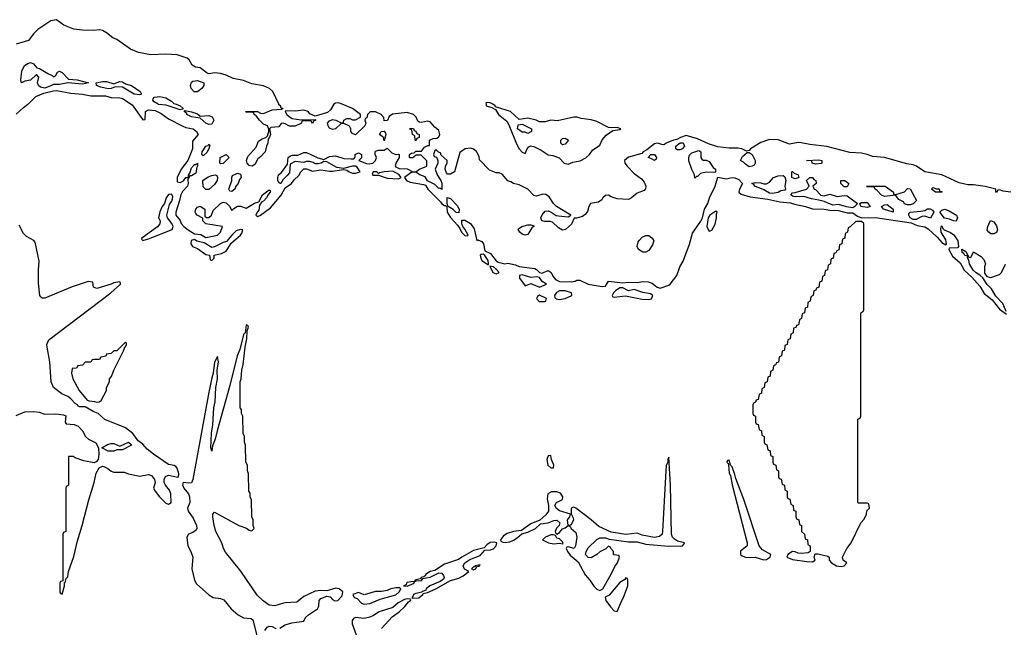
# Model space of a CAD drawing. Header units: inches. Extents: x 2601682 to 2755810, y 449311 to 584050.
# Tile 502 of 505: x 2738154 to 2745004, y 576362 to 580589. Entities that reach past the tile are written whole.
import ezdxf

# ---------------------------------------------------------------- set-up
doc = ezdxf.new("R2010")
doc.units = ezdxf.units.IN
doc.header["$MEASUREMENT"] = 0
for name, color, linetype in [('C7537', 7, 'Continuous'), ('C7538', 7, 'Continuous'), ('C7547', 7, 'Continuous'), ('C7548', 7, 'Continuous')]:
    doc.layers.add(name, color=color, linetype=linetype)

msp = doc.modelspace()

# ---------------------------------------------------------------- linework, layer by layer
at = {"layer": 'C7537', "color": 2, "elevation": 2}
for points in [[(2738130, 579932.4), (2738181, 579979), (2738210.6, 580000)], [(2738928.9, 580000), (2738935.4, 579995.4), (2739010, 579892), (2739026, 579894), (2739029.4, 579950.6), (2739050, 579962), (2739097.3, 579957.3), (2739137.3, 579937.3), (2739190, 579898.8), (2739288, 579848), (2739310, 579839.1), (2739362, 579830), (2739384.7, 579810), (2739394.4, 579794.4), (2739396, 579790), (2739357.3, 579742.7), (2739355.5, 579690), (2739324.4, 579610), (2739277.3, 579550), (2739248.8, 579491.2), (2739250, 579462), (2739270, 579457.3), (2739292.5, 579467.5), (2739310, 579490.8), (2739328.4, 579491.6), (2739328.4, 579508.4), (2739338.6, 579521.4), (2739350, 579558), (2739370, 579581), (2739379, 579581), (2739391.3, 579591.3), (2739391, 579571), (2739383.5, 579556.5), (2739382.8, 579530), (2739378.5, 579521.5), (2739350, 579502), (2739338, 579502), (2739323.6, 579476.4), (2739326, 579450), (2739321, 579430), (2739286, 579394), (2739274.8, 579370), (2739266.8, 579330), (2739240.7, 579250), (2739241, 579230), (2739270.9, 579190.9), (2739278, 579170), (2739296, 579150), (2739326.7, 579126.7), (2739370, 579098.8), (2739413.7, 579093.7), (2739450, 579074.8), (2739530, 579090.6), (2739551.8, 579110), (2739566, 579150), (2739450, 579168), (2739428.7, 579190), (2739428, 579208), (2739388, 579230), (2739380.2, 579240.2), (2739375.3, 579250), (2739379, 579270), (2739390, 579284.7), (2739410, 579291.3), (2739442, 579270), (2739442, 579222), (2739452.7, 579212.7), (2739470, 579212), (2739488, 579230), (2739499, 579261), (2739550, 579311), (2739570, 579318.8), (2739590, 579314.8), (2739612.8, 579292.8), (2739630, 579262), (2739643.7, 579276.3), (2739670, 579290.7), (2739690, 579290.8), (2739730, 579277.3), (2739788.2, 579311.8), (2739818, 579322), (2739842.7, 579370), (2739890, 579404.7), (2739898.8, 579398.8), (2739897.3, 579390), (2739884, 579376), (2739872.2, 579350), (2739850, 579327.6), (2739837.5, 579322.5), (2739822.4, 579297.6), (2739816.7, 579263.3), (2739805.5, 579250), (2739797.3, 579230), (2739810, 579220.5), (2739830, 579228.8), (2739899.1, 579280.9), (2739972.4, 579367.6), (2740000, 579418.7)], [(2739243, 580000), (2739271.3, 579990), (2739291.3, 579970), (2739290, 579966), (2739270, 579962.7), (2739173.6, 579993.6), (2739119.3, 579999.3), (2739118.1, 580000)], [(2740000, 579863.2), (2739990, 579868), (2739972.7, 579867.3), (2739956, 579844), (2739901, 579839), (2739892, 579830), (2739898, 579790), (2739890, 579766), (2739882, 579758), (2739881, 579730), (2739871, 579710), (2739861, 579670), (2739830, 579635.3), (2739810, 579622), (2739790, 579582), (2739770.6, 579569.4), (2739750, 579574), (2739737.2, 579590), (2739732.3, 579610), (2739742, 579638), (2739798.6, 579701.4), (2739816.4, 579743.6), (2739840.2, 579759.8), (2739866, 579770), (2739878, 579782), (2739888, 579810), (2739887.3, 579827.3), (2739878, 579850), (2739850, 579862), (2739822, 579890), (2739800.2, 579920.2), (2739786, 579930), (2739782, 579942), (2739770, 579946), (2739730, 579946), (2739726, 579950), (2739809, 579951), (2739830, 579938), (2739850, 579936), (2739910, 579961), (2739974.6, 579965.4), (2739986, 579970), (2739974, 579974), (2739968.7, 579990), (2739957.5, 579997.5), (2739956.3, 580000)], [(2740000, 579490.4), (2739984, 579476), (2739970.6, 579449.4), (2739966, 579450), (2739956.4, 579456.4), (2739949.2, 579469.2), (2739949.3, 579490.7), (2739955.3, 579510), (2739974.8, 579525.2), (2740000, 579560.4)], [(2738130, 577836), (2738190, 577860.5), (2738250, 577864), (2738290, 577858), (2738330, 577844), (2738406.4, 577846.4), (2738459.6, 577839.6), (2738474, 577834), (2738471, 577790), (2738478, 577778), (2738533.4, 577773.4), (2738560.7, 577760.7), (2738592, 577730), (2738612, 577690), (2738632, 577670), (2738684.7, 577644.7), (2738702, 577610), (2738704.5, 577564.5), (2738699.1, 577530), (2738686.4, 577513.6), (2738672.7, 577507.3), (2738601.2, 577521.2), (2738540.9, 577540.9), (2738526, 577550), (2738494, 577550), (2738494, 577350), (2738478, 577342), (2738474, 577330), (2738474, 577030), (2738458, 577022), (2738454, 577010), (2738454, 576686), (2738438, 576682), (2738434, 576670), (2738434, 576610), (2738438, 576598), (2738450, 576594), (2738466, 576650), (2738466, 576674), (2738470, 576674), (2738478, 576702), (2738490, 576714), (2738494, 576750), (2738530, 576854), (2738555.5, 576964.5), (2738589, 577070), (2738635.1, 577250), (2738671.6, 577370), (2738685.1, 577434.9), (2738707.2, 577472.8), (2738730, 577483), (2738740.5, 577480.5), (2738767.3, 577467.3), (2738790, 577447.7), (2738810, 577440.5), (2738880.9, 577440.9), (2738912, 577430), (2738990, 577414.8), (2739050, 577424.9), (2739070, 577417.3), (2739091, 577390), (2739096, 577370), (2739084.7, 577330), (2739096, 577310), (2739126.8, 577270), (2739170, 577226), (2739190, 577218), (2739208.9, 577231.1), (2739205.1, 577290), (2739196.1, 577316.1), (2739169, 577350), (2739159, 577370), (2739159, 577390), (2739169.4, 577410.6), (2739190, 577420.7), (2739253.8, 577406.2), (2739259, 577410), (2739260.9, 577430), (2739249, 577469), (2739240.4, 577480.4), (2739228.9, 577488.9), (2739190, 577495.1), (2739085.7, 577565.7), (2739041.4, 577601.4), (2739010, 577636.3), (2738978.7, 577658.7), (2738942, 577710), (2738890, 577749.6), (2738747, 577807), (2738699, 577850), (2738664.1, 577864.1), (2738610, 577895.3), (2738570, 577895.3), (2738560.2, 577900.2), (2738555.3, 577910), (2738539.3, 577919.3), (2738510, 577952), (2738490, 577967), (2738447.5, 577987.5), (2738389, 578030), (2738374, 578070), (2738363.6, 578210), (2738344.5, 578310), (2738343.7, 578330), (2738357.2, 578362.8), (2738789, 578690), (2738855.3, 578750), (2738856.4, 578756.4), (2738850, 578766), (2738810, 578759), (2738790.8, 578749.2), (2738690, 578718), (2738667.3, 578727.3), (2738662, 578762), (2738630, 578768), (2738518, 578730), (2738330, 578651.8), (2738310, 578652.7), (2738300.1, 578660.1), (2738295.1, 578670), (2738284.8, 578755.2), (2738283.7, 578850), (2738289.4, 578910), (2738261.6, 579041.6), (2738253.3, 579053.3), (2738200.9, 579080.9), (2738180.6, 579100.6), (2738150, 579159.5)], [(2740000, 576531.7), (2739989.1, 576530.9), (2739930, 576511.8), (2739890, 576517), (2739847.4, 576547.4), (2739805.6, 576585.6), (2739693, 576753), (2739584.7, 576884.7), (2739571.6, 576910), (2739560.5, 576950), (2739519.7, 577030), (2739507, 577070), (2739498, 577130), (2739497.2, 577150), (2739510, 577162.8), (2739678, 577070), (2739731.1, 577051.1), (2739750, 577038), (2739770, 577034), (2739786, 577050), (2739778, 577070), (2739778, 577110), (2739768, 577130), (2739766, 577250), (2739758, 577270), (2739756.4, 577296.4), (2739748, 577310), (2739746, 577430), (2739738, 577450), (2739738, 577490), (2739728, 577510), (2739726, 577630), (2739718, 577650), (2739718, 577690), (2739708, 577710), (2739706, 577830), (2739698, 577850), (2739696.4, 577876.4), (2739688, 577890), (2739688.9, 578068.9), (2739695.3, 578090), (2739699, 578150), (2739708.9, 578191.1), (2739722, 578310), (2739734, 578370), (2739736.4, 578423.6), (2739746, 578450), (2739742, 578462), (2739730, 578466), (2739722, 578410), (2739710, 578398), (2739684.5, 578295.5), (2739667.7, 578250), (2739615.9, 578044.1), (2739526.8, 577730), (2739514, 577670), (2739496, 577624), (2739490, 577588), (2739484, 577610), (2739487.9, 577712.1), (2739497, 577770), (2739505.6, 577890), (2739513.6, 577930), (2739519.5, 578030), (2739529.2, 578090), (2739528, 578150), (2739536, 578210), (2739530, 578246), (2739510, 578206), (2739500.7, 578130), (2739490, 578098), (2739470, 577998), (2739359.6, 577390), (2739350, 577367.8), (2739330, 577364), (2739290.7, 577369.3), (2739287.2, 577352.8), (2739297, 577330), (2739327.8, 577290), (2739335.6, 577270), (2739337.3, 577230), (2739320.5, 577190), (2739326, 577170), (2739362, 577122), (2739384.4, 577070), (2739385.5, 577050), (2739381.4, 577038.6), (2739358.9, 577021.1), (2739329.3, 577010.7), (2739316.4, 576990), (2739324.2, 576930), (2739345.3, 576890), (2739359.3, 576850), (2739351.8, 576770), (2739369.3, 576689.3), (2739384.8, 576664.8), (2739470, 576587.4), (2739501, 576570), (2739550, 576563.7), (2739574.4, 576554.4), (2739624.4, 576490), (2739674, 576450), (2739710, 576428.8), (2739763.8, 576423.8), (2739775.6, 576415.6), (2739810, 576278)], [(2739858.9, 576341.1), (2739875.6, 576364.4), (2739890, 576371), (2739910, 576368), (2739934.9, 576354.9)], [(2739963.6, 576356.4), (2740000, 576379)]]:
    msp.add_lwpolyline(points, dxfattribs=at)
for points in [[(2739410, 579917.3), (2739470, 579921.7), (2739492.8, 579912.8), (2739504.4, 579890), (2739490, 579862.7), (2739470, 579860.5), (2739448.6, 579868.6), (2739410, 579902.7), (2739350, 579912.7), (2739317.2, 579930), (2739317.2, 579937.2), (2739298, 579950), (2739303.1, 579956.9), (2739350, 579947.3), (2739390, 579933.4)], [(2739430, 579642), (2739422, 579650), (2739422.7, 579670), (2739449.4, 579710), (2739465.6, 579714.4), (2739470, 579722), (2739476, 579716), (2739470.5, 579689.5), (2739455.5, 579664.5)], [(2739550, 579586), (2739546, 579590), (2739548, 579630), (2739591.6, 579651.6), (2739612, 579630), (2739570, 579588)], [(2739448.4, 579408.4), (2739430, 579426), (2739428, 579470), (2739465.2, 579494.8), (2739490, 579506), (2739514, 579510), (2739524.7, 579504.7), (2739531, 579491), (2739526.8, 579470), (2739510, 579442), (2739470, 579408.7)], [(2739630, 579394), (2739616.4, 579396.4), (2739609.2, 579410), (2739629.2, 579470), (2739629.1, 579490.9), (2739634.6, 579505.4), (2739670, 579522), (2739690, 579514), (2739694, 579490), (2739682.8, 579477.2), (2739673.4, 579450), (2739657.3, 579430), (2739650, 579409)], [(2739210, 579375.1), (2739190, 579371.8), (2739173, 579350), (2739160.4, 579310), (2739146, 579290), (2739130, 579253.2), (2739120.7, 579210), (2739130.7, 579190), (2739130, 579168.7), (2739112.8, 579147.2), (2739004.7, 579070), (2739002, 579062), (2739010, 579054), (2739050, 579064.9), (2739215.3, 579130), (2739221.2, 579150), (2739213.2, 579170), (2739182.7, 579210), (2739177, 579230), (2739196.3, 579303.7), (2739213, 579327), (2739218, 579342), (2739218.7, 579358.7)], [(2739689.2, 579129.2), (2739659.9, 579120.1), (2739629.1, 579090.9), (2739593.4, 579046.6), (2739570, 579039.6), (2739510, 579009.2), (2739490, 579005.2), (2739437.2, 579037.2), (2739387.2, 579047.2), (2739370, 579059), (2739347.7, 579052.3), (2739344, 579030), (2739356, 579010), (2739390, 578997.1), (2739450, 578954.8), (2739474, 578950), (2739478, 578918), (2739490, 578914), (2739506, 578930), (2739506, 578950), (2739558, 578962), (2739590, 578978), (2739626.3, 579033.7), (2739691.3, 579090), (2739703.7, 579110), (2739702, 579118), (2739707.3, 579127.3)], [(2738890, 578346), (2738830, 578286), (2738810, 578286), (2738790, 578266), (2738758, 578262), (2738752.7, 578247.3), (2738718, 578242), (2738710, 578226), (2738670, 578226), (2738658, 578222), (2738650, 578206), (2738610, 578206), (2738590, 578186), (2738558, 578182), (2738550, 578166), (2738518, 578162), (2738514, 578130), (2738524.7, 578090), (2738566.8, 578010), (2738623, 577943), (2738636.8, 577936.8), (2738673.7, 577933.7), (2738690, 577927.7), (2738706, 577930), (2738720.4, 577939.6), (2738758, 578010), (2738758, 578030), (2738778, 578070), (2738778, 578090), (2738793.6, 578106.4), (2738808, 578150), (2738878, 578290), (2738886, 578314), (2738890, 578314), (2738898, 578330), (2738898, 578338)], [(2738770, 577588.7), (2738726, 577610), (2738765.2, 577634.8), (2738790, 577641), (2738810, 577641), (2738850, 577622), (2738910, 577651), (2738930, 577634), (2738930.7, 577629.3), (2738870, 577598), (2738830, 577598), (2738810, 577588.7)]]:
    msp.add_lwpolyline(points, close=True, dxfattribs=at)
at = {"layer": 'C7538', "color": 2, "elevation": 2}
for points in [[(2739956.3, 580000), (2739914.5, 580090), (2739892.7, 580110), (2739850, 580129.5), (2739770, 580143.7), (2739710, 580166.6), (2739638.7, 580178.7), (2739590, 580202), (2739550, 580214.5), (2739510, 580218), (2739472.9, 580212.9), (2739457.2, 580217.2), (2739410, 580253.2), (2739378, 580258), (2739353.2, 580273.2), (2739332.7, 580310), (2739320.1, 580320.1), (2739250, 580343.7), (2739170, 580349.6), (2739065.4, 580345.4), (2738981.6, 580361.6), (2738924.4, 580384.4), (2738829, 580450), (2738802.6, 580462.6), (2738758.3, 580498.3), (2738730, 580513.2), (2738710, 580517.2), (2738670, 580513.3), (2738590, 580514.7), (2738530, 580523.6), (2738462, 580550), (2738410, 580588.7), (2738370, 580580.9), (2738280.4, 580519.6), (2738249, 580491), (2738215.8, 580444.2), (2738130, 580417.6)], [(2738210.6, 580000), (2738216.1, 580003.9), (2738266.5, 580053.5), (2738322, 580078), (2738390, 580093.4), (2738410, 580095.5), (2738510, 580077), (2738590, 580071.8), (2738650, 580059), (2738750, 580058), (2738790, 580047.4), (2738850, 580046), (2738870, 580041.1), (2738928.9, 580000)], [(2739118.1, 580000), (2739090, 580017.2), (2739080.9, 580030), (2739082, 580038), (2739088.7, 580050), (2739110, 580053), (2739130, 580053.4), (2739170, 580044.7), (2739210, 580022), (2739226, 580006), (2739243, 580000)]]:
    msp.add_lwpolyline(points, dxfattribs=at)
for points in [[(2738390, 580191.3), (2738402, 580198), (2738416.4, 580223.6), (2738430, 580231), (2738450, 580222), (2738494, 580174), (2738554, 580170), (2738632, 580150), (2738590, 580139.5), (2738490, 580149.5), (2738430, 580137.2), (2738390, 580137.2), (2738370, 580129.4), (2738330, 580113.3), (2738298.4, 580118.4), (2738285.2, 580130), (2738277.2, 580150), (2738288, 580190), (2738270, 580208), (2738230, 580168), (2738190, 580162), (2738166, 580150), (2738162, 580170), (2738168.9, 580231.1), (2738188, 580270), (2738210, 580284.7), (2738230, 580291.3), (2738250, 580281), (2738273.7, 580253.7), (2738291.3, 580250), (2738350, 580214), (2738380.7, 580200.7)], [(2738810, 580142.8), (2738850, 580158), (2738870, 580155.5), (2738890, 580142), (2738931.8, 580131.8), (2738991, 580090), (2739002, 580070), (2738990, 580066.6), (2738950, 580069.6), (2738870, 580118.4), (2738818, 580122), (2738790, 580109.6), (2738770, 580107.6), (2738718.4, 580118.4), (2738689, 580130), (2738686, 580150), (2738730, 580158.4), (2738758.8, 580158.8)], [(2739390, 580086), (2739367.3, 580087.3), (2739346, 580110), (2739342, 580130), (2739350, 580154), (2739358, 580162), (2739390, 580164.7), (2739434, 580150), (2739434, 580130), (2739422, 580110)]]:
    msp.add_lwpolyline(points, close=True, dxfattribs=at)
at = {"layer": 'C7547', "color": 2, "elevation": 2}
for points in [[(2740000, 579560.4), (2740016.5, 579583.5), (2740022.7, 579630), (2740037.5, 579642.5), (2740050, 579647.3), (2740090, 579646.8), (2740130, 579666), (2740150, 579666), (2740228.1, 579628.1), (2740270, 579616), (2740310, 579637.3), (2740350, 579640.7), (2740410, 579622.8), (2740459, 579621), (2740478, 579622), (2740487.3, 579632.7), (2740488.9, 579651.1), (2740510, 579662), (2740532, 579650), (2740531.6, 579628.4), (2740514, 579610), (2740567.5, 579587.5), (2740587.1, 579587.1), (2740610, 579591.3), (2740628.7, 579610), (2740635.3, 579630), (2740626, 579650), (2740626, 579670), (2740630, 579674), (2740650, 579682), (2740690, 579682), (2740710, 579694), (2740743.6, 579663.6), (2740770, 579652), (2740790, 579654), (2740794, 579650), (2740794, 579630), (2740771, 579590), (2740766.8, 579566.8), (2740794.8, 579554.8), (2740850, 579550.8), (2740890, 579531.3), (2740910, 579531.3), (2740935.3, 579550), (2740986, 579570), (2740987.3, 579607.3), (2740947.3, 579647.3), (2740912.7, 579647.3), (2740890, 579628), (2740870, 579628), (2740866, 579630), (2740866, 579650), (2740880.4, 579659.6), (2740898, 579662), (2740910, 579674), (2740950, 579674), (2740970, 579702), (2740994, 579714), (2741006, 579714), (2741006, 579750), (2741010, 579754), (2741030, 579762), (2741056.4, 579763.6), (2741070, 579774), (2741078, 579790), (2741070, 579818), (2741041.5, 579841.5), (2741010, 579877.2), (2740990, 579882.7), (2740950, 579874), (2740935.3, 579875.3), (2740924, 579884), (2740913.2, 579910), (2740893.2, 579930), (2740850, 579942.7), (2740747.9, 579932.1), (2740725.4, 579914.6), (2740712.7, 579887.3), (2740690, 579886), (2740687.3, 579907.3), (2740668, 579930), (2740630, 579948.7), (2740592.7, 579947.3), (2740574, 579930), (2740570, 579906), (2740558, 579902), (2740554, 579890), (2740562, 579870), (2740554, 579850), (2740490, 579788), (2740470, 579798), (2740458, 579810), (2740458, 579830), (2740448.4, 579848.4), (2740410, 579866), (2740390, 579866), (2740350.7, 579829.3), (2740330, 579824), (2740310, 579835.3), (2740299, 579850), (2740295.3, 579870), (2740310, 579884.7), (2740330, 579894.8), (2740354, 579890), (2740390, 579872), (2740406, 579874), (2740408, 579890), (2740430, 579902), (2740450, 579902), (2740470, 579892), (2740490, 579892), (2740526, 579910), (2740526, 579930), (2740468.7, 579970), (2740396.7, 580000)], [(2740339.5, 580000), (2740317.2, 579962.8), (2740296.5, 579943.5), (2740210, 579918), (2740173.6, 579933.6), (2740162, 579950), (2740130, 579959.3), (2740070, 579951.8), (2740004.7, 579955.3), (2740002, 579950), (2740012, 579930), (2740030, 579912), (2740050, 579902), (2740110, 579892), (2740210, 579894), (2740214, 579890), (2740198, 579882), (2740190, 579866), (2740182, 579882), (2740170, 579886), (2740130, 579886), (2740118, 579882), (2740114, 579870), (2740070, 579848.7), (2740030, 579848.7), (2740000, 579863.2)], [(2741398.4, 580000), (2741398.8, 579990), (2741439.1, 579979.1), (2741464.5, 579964.5), (2741485.5, 579930), (2741542.8, 579882.8), (2741558, 579858), (2741610, 579726), (2741630, 579691), (2741650, 579667.3), (2741670, 579658), (2741684, 579690), (2741696.5, 579703.5), (2741710, 579711.3), (2741730, 579707.3), (2741780.9, 579680.9), (2741830, 579648), (2741863.5, 579643.5), (2741907.1, 579627.1), (2741942.8, 579590), (2741970, 579584.9), (2742001.5, 579598.5), (2742053.4, 579606.6), (2742093.1, 579626.9), (2742117.2, 579650), (2742138, 579682), (2742190, 579716), (2742206.2, 579753.8), (2742235.1, 579784.9), (2742281.2, 579818.8), (2742330, 579824), (2742337.2, 579830), (2742310, 579839.3), (2742270, 579835.6), (2742250, 579838.4), (2742170, 579879.5), (2742130, 579891.8), (2742060.9, 579900.9), (2742030, 579911.8), (2742010, 579911.8), (2741894.4, 579885.6), (2741850, 579889.2), (2741810, 579879.3), (2741770, 579879), (2741748, 579890), (2741690, 579904), (2741630, 579895.3), (2741568.7, 579950), (2741463.1, 579983.1), (2741462, 579990), (2741445, 580000)], [(2745050, 579388), (2744996.4, 579396.4), (2744970, 579406), (2744958, 579402), (2744950, 579386), (2744946, 579390), (2744946, 579410), (2744871.6, 579428.4), (2744790, 579440.9), (2744750, 579441.2), (2744690, 579454), (2744568.7, 579510), (2744451.5, 579531.5), (2744393.2, 579570), (2744370, 579579.6), (2744325.1, 579585.1), (2744170.8, 579629.2), (2744090, 579636), (2744050, 579651.6), (2744010, 579659.5), (2743930, 579665.2), (2743770, 579707), (2743650, 579719.6), (2743590, 579733.3), (2743570, 579734.7), (2743510, 579723.7), (2743430, 579752), (2743370, 579756.2), (2743310, 579735.6), (2743238, 579690), (2743230, 579678), (2743210, 579675.3), (2743178, 579690), (2743150, 579695.1), (2743090, 579694), (2743010, 579704.5), (2742945.4, 579725.4), (2742870, 579760.9), (2742790, 579782.7), (2742752, 579770), (2742725.5, 579754.5), (2742702, 579750), (2742652, 579730), (2742639.6, 579720.4), (2742630, 579718), (2742590, 579729.2), (2742570, 579725.2), (2742516.3, 579683.7), (2742491.3, 579670), (2742482, 579658), (2742390, 579631.6), (2742362, 579610), (2742364.4, 579590), (2742380.5, 579570), (2742430, 579519.1), (2742480.7, 579480.7), (2742498.3, 579458.3), (2742510.7, 579430), (2742507.9, 579412.1), (2742498.4, 579401.6), (2742450, 579381.2), (2742410, 579348.7), (2742390, 579339), (2742310, 579342.7), (2742270, 579356.2), (2742250, 579369.3), (2742230, 579365.2), (2742211, 579350), (2742203.8, 579336.2), (2742179.9, 579320.1), (2742126, 579310), (2742113, 579290), (2742104.6, 579255.4), (2742087.4, 579232.6), (2742070, 579219.5), (2742028.4, 579208.4), (2742011.6, 579208.4), (2741993.4, 579166.6), (2741950.7, 579129.3), (2741930, 579125.2), (2741902, 579142), (2741861.2, 579181.2), (2741845.6, 579185.6), (2741804.1, 579184.1), (2741786, 579190), (2741779, 579210), (2741789.5, 579230.5), (2741810, 579256), (2741830, 579258.8), (2741850.7, 579250.7), (2741886.8, 579226.8), (2741903.5, 579223.5), (2741970, 579218), (2741988, 579230), (2741889.2, 579289.2), (2741868.7, 579310), (2741836.5, 579356.5), (2741813.6, 579373.6), (2741794, 579374), (2741750, 579362), (2741730, 579367), (2741689.2, 579410), (2741630, 579439.3), (2741588.9, 579448.9), (2741570, 579462), (2741550, 579468), (2741510, 579515.3), (2741490, 579524), (2741470, 579522.7), (2741422.4, 579542.4), (2741354, 579614), (2741350, 579638), (2741331.9, 579671.9), (2741310, 579688), (2741290, 579695.3), (2741254, 579690), (2741216, 579664), (2741178, 579530), (2741150, 579514), (2741130, 579515.3), (2741122.7, 579522.7), (2741114, 579550), (2741115.3, 579570), (2741128, 579590), (2741128, 579610), (2741087.3, 579647.3), (2741082, 579662), (2741067.3, 579667.3), (2741050, 579686), (2741042, 579678), (2741034, 579650), (2741038, 579638), (2741052.7, 579632.7), (2741062, 579610), (2741062, 579590), (2741044.7, 579550), (2741058.8, 579510), (2741084.7, 579470), (2741091.1, 579451.1), (2741090, 579408), (2741076.4, 579416.4), (2741070, 579415.3), (2741043.3, 579443.3), (2740990, 579468.7), (2740975.3, 579495.3), (2740937.2, 579510), (2740910, 579529.3), (2740890, 579529.3), (2740875.9, 579524.1), (2740831, 579490), (2740846, 579470), (2740870, 579458.7), (2740963.4, 579443.4), (2740977.1, 579437.1), (2740992.7, 579410), (2741082, 579322), (2741090, 579308.2), (2741110, 579296), (2741116.9, 579296.9), (2741126, 579286), (2741128.8, 579250), (2741150, 579213.4), (2741199.9, 579159.9), (2741216.8, 579136.8), (2741228.2, 579110), (2741250, 579088.2), (2741270, 579084.7), (2741274, 579090), (2741251.7, 579131.7), (2741236, 579150), (2741229, 579169), (2741230, 579194), (2741250, 579194.8), (2741290.5, 579170.5), (2741314.9, 579134.9), (2741334, 579054), (2741342, 579058), (2741370, 579046), (2741380.7, 579030), (2741390, 578982), (2741430, 578962.8), (2741470, 578911), (2741482.4, 578902.4), (2741529, 578891), (2741550, 578896), (2741604, 578884), (2741630, 578871.3), (2741737, 578857), (2741750.5, 578850.5), (2741770, 578831), (2741786, 578826), (2741830, 578844), (2741850.4, 578830.4), (2741863.8, 578803.8), (2741881.7, 578781.7), (2741908.5, 578768.5), (2741990, 578766), (2742018, 578770), (2742030, 578778), (2742050, 578778), (2742110, 578748.4), (2742206.3, 578733.7), (2742230, 578736), (2742250, 578771), (2742350, 578758), (2742390, 578763.1), (2742450, 578760.5), (2742490, 578768.7), (2742526, 578766), (2742555.1, 578755.1), (2742590, 578727.7), (2742610, 578722), (2742670, 578742.8), (2742679, 578750), (2742725.2, 578810), (2742746.6, 578870), (2742769.5, 578910), (2742813.1, 579026.9), (2742835.5, 579104.5), (2742893.3, 579186.7), (2742904.5, 579210), (2742918, 579270), (2742942, 579310), (2742954, 579350), (2742991.6, 579430), (2743010, 579494), (2743070, 579481.6), (2743110, 579490.4), (2743130, 579488.5), (2743157, 579477), (2743182.8, 579450), (2743162.8, 579410), (2743158, 579390), (2743174.4, 579374.4), (2743236.8, 579356.8), (2743359.3, 579339.3), (2743442.4, 579322.4), (2743516, 579316), (2743545.5, 579305.5), (2743622, 579290), (2743670, 579273.4), (2743750.6, 579270.6), (2743790, 579263), (2743850, 579260.5), (2743910, 579244.9), (2743950, 579246), (2743982.5, 579222.5), (2744010, 579210.8), (2744107.7, 579212.3), (2744356.3, 579176.3), (2744398, 579158), (2744450, 579148), (2744473.5, 579133.5), (2744536.7, 579076.7), (2744570, 579039.1), (2744596.5, 579023.5), (2744602, 579030), (2744597.6, 579057.6), (2744565.2, 579110), (2744563.1, 579136.9), (2744566, 579154), (2744570, 579154), (2744575.3, 579135.3), (2744586, 579126), (2744630, 579107.7), (2744652.7, 579092.7), (2744681, 579050), (2744684.7, 579010), (2744677.3, 579002.7), (2744621.4, 578998.6), (2744618.8, 578990), (2744643.7, 578943.7), (2744696.9, 578896.9), (2744725.7, 578845.7), (2744777.7, 578797.7), (2744834.7, 578734.7), (2744864.8, 578684.8), (2744919.3, 578639.3), (2744970, 578576.3), (2745019.8, 578539.8)], [(2740000, 579418.7), (2740000.5, 579419.5), (2740046, 579450), (2740064.2, 579475.8), (2740095.3, 579504.7), (2740108.9, 579531.1), (2740130, 579551.3), (2740150, 579551), (2740190, 579535.3), (2740250, 579544.9), (2740310, 579534), (2740330, 579534.4), (2740410, 579546.8), (2740430, 579542.8), (2740446, 579530), (2740470, 579521.7), (2740490, 579521.3), (2740522, 579530), (2740502, 579562), (2740489.3, 579569.3), (2740470, 579569.4), (2740406.8, 579553.2), (2740361.2, 579561.2), (2740290, 579601.2), (2740270, 579602), (2740252, 579590), (2740230, 579586.6), (2740210, 579587), (2740196.1, 579596.1), (2740170, 579602.9), (2740150, 579602.9), (2740130, 579596.2), (2740070, 579602.4), (2740036.8, 579583.2), (2740030, 579524), (2740015.6, 579504.4), (2740000, 579490.4)], [(2745018, 578558), (2744994.2, 578614.1), (2744945.4, 578665.4), (2744915.9, 578715.9), (2744885.8, 578745.8), (2744854, 578794), (2744832.9, 578812.9), (2744807.3, 578827.3), (2744787.3, 578847.3), (2744762.7, 578890), (2744756.4, 578916.4), (2744747.3, 578932.7), (2744747.3, 578947.3), (2744730, 578948.7), (2744723.1, 578963.1), (2744710, 578969), (2744708.4, 578991.6), (2744736.9, 578976.9), (2744758, 578938), (2744770, 578934), (2744790, 578974), (2744842, 578942), (2744861, 578921), (2744872, 578890), (2744866, 578870), (2744866.4, 578826.4), (2744882.8, 578802.8), (2744910, 578796), (2744970, 578817.3), (2744985.2, 578830), (2745012.7, 578887.3)], [(2740000, 576379), (2740000.6, 576379.4), (2740046.6, 576393.4), (2740130, 576406), (2740142.7, 576430), (2740162.7, 576450), (2740226, 576490), (2740234.5, 576510), (2740238, 576550), (2740250, 576562), (2740290, 576579.3), (2740313.5, 576573.5), (2740330, 576554.8), (2740346.6, 576546.6), (2740368, 576550), (2740398, 576582), (2740402.7, 576610), (2740377.2, 576630), (2740354, 576634), (2740290, 576615.1), (2740250, 576618), (2740210, 576614.3), (2740130, 576577.6), (2740082, 576538), (2740000, 576531.7)], [(2740670, 576354), (2740745.6, 576434.4), (2740793.2, 576470), (2740833, 576507), (2740860.1, 576539.9), (2740874, 576550), (2740875.3, 576555.3), (2740870, 576558), (2740850, 576560.9), (2740830, 576556.9), (2740788, 576532), (2740750, 576500.9), (2740654.8, 576470), (2740616.1, 576443.9), (2740590, 576432.8), (2740550, 576423.6), (2740490, 576431.3), (2740475.5, 576424.5), (2740468, 576410), (2740466.4, 576386.4), (2740494, 576310)]]:
    msp.add_lwpolyline(points, dxfattribs=at)
for points in [[(2741690, 579798), (2741670, 579806), (2741650, 579806), (2741618, 579830), (2741622, 579858), (2741650, 579862), (2741714, 579830), (2741714, 579810), (2741710, 579808)], [(2740690, 579746), (2740686, 579770), (2740658, 579790), (2740668.4, 579811.6), (2740690, 579814), (2740699.6, 579799.6), (2740702, 579790)], [(2740910, 579746), (2740906, 579750), (2740902, 579782), (2740886, 579790), (2740882, 579822), (2740868, 579828), (2740870, 579834), (2740892.7, 579832.7), (2740898, 579818), (2740910, 579814), (2740918, 579798), (2740934, 579790), (2740934, 579770), (2740918, 579762)], [(2741930, 579718), (2741918, 579730), (2741918, 579750), (2741930, 579762), (2741950, 579764.7), (2741971.1, 579751.1), (2741950, 579724)], [(2742730, 579684), (2742718, 579690), (2742718, 579710), (2742748.9, 579731.1), (2742770, 579731.3), (2742778, 579710), (2742762, 579690), (2742750, 579684)], [(2742570, 579609.2), (2742550, 579622), (2742526, 579630), (2742546, 579650), (2742570, 579651.3), (2742584.7, 579630), (2742582, 579618)], [(2742990, 579526), (2742930, 579528.7), (2742890, 579518), (2742870, 579498), (2742862, 579498), (2742850, 579486), (2742848, 579510), (2742830, 579546), (2742810, 579606), (2742809.3, 579630.7), (2742814.6, 579645.4), (2742830, 579662), (2742878, 579678), (2742892, 579670), (2742892, 579630), (2742899.6, 579619.6), (2742910, 579612), (2742930, 579611.3), (2742950, 579602), (2742979.6, 579559.6), (2742994, 579550), (2742994, 579530)], [(2743230, 579565.2), (2743203.2, 579583.2), (2743190, 579598), (2743168, 579610), (2743183.1, 579636.9), (2743215.3, 579664.7), (2743230, 579666), (2743250, 579651), (2743271, 579610), (2743271.3, 579590), (2743262.8, 579577.2), (2743250, 579569.2)], [(2743690, 579584), (2743668, 579590), (2743666, 579606), (2743628, 579610), (2743714.4, 579614.4), (2743734, 579610), (2743734, 579590), (2743730, 579588.7)], [(2740750, 579534), (2740690.5, 579529.5), (2740656.9, 579523.1), (2740650, 579518), (2740638, 579530), (2740614, 579530), (2740606.8, 579513.2), (2740610, 579508), (2740650, 579507.7), (2740710, 579486), (2740790, 579482), (2740808.7, 579490), (2740791.8, 579511.8)], [(2743550, 579482), (2743526, 579490), (2743526, 579530), (2743530, 579532), (2743542, 579522), (2743570.7, 579510.7), (2743574, 579490), (2743570, 579488)], [(2743390, 579379.3), (2743370, 579381.2), (2743330, 579404.5), (2743268.7, 579430), (2743262, 579442), (2743248, 579450), (2743270, 579456), (2743310, 579454.8), (2743330, 579446), (2743350, 579446), (2743370, 579458), (2743398, 579490), (2743430, 579502.8), (2743464.7, 579504.7), (2743476, 579496), (2743484.7, 579470), (2743477.3, 579430), (2743481, 579410), (2743476.8, 579403.2), (2743450, 579397.2), (2743430, 579386.6)], [(2743750, 579362.8), (2743790, 579374), (2743841.2, 579358.8), (2743890, 579366), (2743910, 579364.7), (2743982, 579310), (2743964.7, 579290), (2743950, 579281.2), (2743906, 579286), (2743850, 579303.7), (2743810, 579299.3), (2743750, 579324.5), (2743714.2, 579334.2), (2743662.3, 579342.3), (2743610, 579358), (2743550, 579357.2), (2743530, 579361.2), (2743519, 579370), (2743530, 579384.7), (2743550, 579386), (2743628, 579410), (2743646, 579430), (2743628.7, 579471.3), (2743650, 579491.3), (2743670, 579491.3), (2743678, 579478), (2743692, 579470), (2743694, 579450), (2743672, 579430), (2743682, 579410), (2743690, 579406.8), (2743728.1, 579368.1)], [(2743890, 579426), (2743886, 579430), (2743866, 579450), (2743866, 579470), (2743894, 579470), (2743922, 579450), (2743910, 579426)], [(2744250, 579372), (2744308.9, 579391.1), (2744330, 579414), (2744350, 579412), (2744392, 579330), (2744370, 579308.7), (2744350, 579302), (2744330, 579302), (2744310, 579308.7), (2744302, 579322), (2744270, 579338), (2744247.3, 579367.3), (2744170, 579358), (2744150, 579368), (2744120.4, 579400.4), (2744106, 579410), (2744102, 579422), (2744090, 579426), (2744050, 579426), (2744046, 579430), (2744174, 579430), (2744232, 579390), (2744234, 579374)], [(2744530, 579411.3), (2744550, 579411.3), (2744554, 579394), (2744566, 579394), (2744571, 579391), (2744570, 579388), (2744526, 579390), (2744498, 579410), (2744510, 579422)], [(2741210, 579246), (2741190, 579248.7), (2741170, 579269.2), (2741135.3, 579290), (2741127.3, 579307.3), (2741129, 579351), (2741150, 579346), (2741196.8, 579296.8), (2741210.8, 579270.8)], [(2744050, 579282.7), (2744006, 579290), (2743998, 579310), (2744010, 579318), (2744050, 579318), (2744070, 579288.7)], [(2742996.4, 579256.4), (2742956, 579230), (2742944, 579210), (2742934.8, 579150), (2742938, 579138), (2742950, 579118), (2742970, 579124.7), (2742992.5, 579167.5), (2743002.7, 579210), (2743001.2, 579238.8), (2743006, 579250)], [(2744230, 579249.2), (2744164, 579270), (2744148.7, 579290), (2744170, 579301), (2744190, 579302.8), (2744230.8, 579270)], [(2744490, 579209.2), (2744450, 579221.2), (2744430, 579219), (2744390, 579199.5), (2744370, 579198), (2744349.4, 579209.4), (2744339, 579230), (2744340.2, 579239.8), (2744349, 579251), (2744423.1, 579256.9), (2744450, 579262), (2744470, 579274), (2744487.3, 579272.7), (2744503.6, 579263.6), (2744514, 579250)], [(2744670, 579188), (2744650, 579188.7), (2744622, 579202), (2744588.9, 579208.9), (2744555.3, 579250), (2744570, 579264.7), (2744590, 579271.3), (2744619.8, 579259.8), (2744672, 579230), (2744678, 579210)], [(2744010, 579186), (2743970, 579186), (2743932.7, 579147.3), (2743918, 579142), (2743914, 579110), (2743898, 579102), (2743894, 579070), (2743878, 579062), (2743874, 579030), (2743858, 579022), (2743852.7, 578987.3), (2743838, 578982), (2743832.7, 578967.3), (2743818, 578962), (2743814, 578930), (2743798, 578922), (2743794, 578890), (2743778, 578882), (2743774, 578850), (2743758, 578842), (2743754, 578810), (2743738, 578802), (2743734, 578770), (2743718, 578762), (2743712.7, 578727.3), (2743698, 578722), (2743692.7, 578707.3), (2743678, 578702), (2743674, 578670), (2743658, 578662), (2743654, 578630), (2743638, 578622), (2743634, 578590), (2743618, 578582), (2743614, 578550), (2743598, 578542), (2743594, 578510), (2743578, 578502), (2743572.7, 578467.3), (2743558, 578462), (2743552.7, 578447.3), (2743538, 578442), (2743534, 578410), (2743518, 578402), (2743514, 578370), (2743498, 578362), (2743494, 578330), (2743478, 578322), (2743474, 578290), (2743458, 578282), (2743454, 578250), (2743438, 578242), (2743432.7, 578207.3), (2743418, 578202), (2743412.7, 578187.3), (2743398, 578182), (2743394, 578150), (2743378, 578142), (2743374, 578110), (2743358, 578102), (2743354, 578070), (2743338, 578062), (2743334, 578030), (2743318, 578022), (2743314, 577990), (2743298, 577982), (2743292.7, 577947.3), (2743278, 577942), (2743272.7, 577927.3), (2743258, 577922), (2743254, 577910), (2743254, 577850), (2743258, 577838), (2743274, 577830), (2743274, 577790), (2743278, 577778), (2743292.7, 577772.7), (2743298, 577738), (2743314, 577730), (2743318, 577698), (2743334, 577690), (2743334, 577650), (2743338, 577638), (2743352.7, 577632.7), (2743358, 577598), (2743374, 577590), (2743378, 577558), (2743394, 577550), (2743394, 577510), (2743398, 577498), (2743414, 577490), (2743418, 577458), (2743434, 577450), (2743434, 577410), (2743438, 577398), (2743452.7, 577392.7), (2743458, 577358), (2743474, 577350), (2743478, 577318), (2743494, 577310), (2743494, 577270), (2743498, 577258), (2743512.7, 577252.7), (2743518, 577218), (2743534, 577210), (2743538, 577178), (2743554, 577170), (2743554, 577130), (2743558, 577118), (2743574, 577110), (2743578, 577078), (2743594, 577070), (2743594, 577030), (2743614, 577010), (2743618, 576978), (2743634, 576970), (2743638, 576938), (2743654, 576930), (2743654, 576890), (2743639.6, 576880.4), (2743590, 576875.3), (2743570, 576878), (2743548.4, 576888.4), (2743530, 576888.7), (2743498, 576870), (2743491.3, 576850), (2743530, 576834), (2743630, 576819.1), (2743670, 576818.8), (2743688.7, 576830), (2743682, 576850), (2743687.3, 576872.7), (2743707.3, 576872.7), (2743776.3, 576856.3), (2743784.7, 576850), (2743786, 576830), (2743801, 576810), (2743836, 576790), (2743870, 576786), (2743889.4, 576790.6), (2743909, 576810), (2743884, 576830), (2743878, 576850), (2743908, 576910), (2743938, 576950), (2744006, 577090), (2744030, 577114), (2744046, 577150), (2744047.3, 577172.7), (2744066, 577190), (2744062, 577222), (2744050, 577226), (2743990, 577226), (2743986, 577230), (2743986, 577810), (2744002, 577818), (2744006, 577830), (2744006, 578550), (2744022, 578558), (2744026, 578570), (2744026, 579170)], [(2744910, 579099), (2744895.3, 579110), (2744885.6, 579125.6), (2744888.9, 579151.1), (2744908.4, 579191.6), (2744930, 579182), (2744950, 579154), (2744956, 579130), (2744950, 579108), (2744930, 579099)], [(2741670, 579089.2), (2741650, 579097.2), (2741634, 579110), (2741622, 579130), (2741625.2, 579134.8), (2741648, 579150), (2741690, 579161), (2741710, 579162), (2741730, 579154), (2741731.3, 579150), (2741718, 579142), (2741690, 579094)], [(2742490, 578972), (2742459, 578990), (2742448.7, 579010), (2742457.2, 579042.8), (2742465.2, 579054.8), (2742484.1, 579075.9), (2742510, 579087.3), (2742530, 579087.7), (2742540.9, 579080.9), (2742554.8, 579070), (2742564.9, 579050), (2742556.5, 579023.5), (2742530, 578982.7), (2742510, 578972)], [(2741378, 578958), (2741364, 578956), (2741358, 578950), (2741361.6, 578930), (2741370, 578914.8), (2741410, 578886), (2741414.6, 578885.4), (2741415.3, 578890), (2741414, 578914), (2741390, 578948.7)], [(2741425.4, 578874.6), (2741446, 578830), (2741470, 578821.6), (2741489, 578830), (2741471.8, 578851.8), (2741450, 578869)], [(2741650, 578814.5), (2741630.9, 578809.1), (2741630.6, 578790), (2741670, 578738), (2741710, 578753), (2741770, 578727.3), (2741818, 578750), (2741790, 578768.7), (2741770, 578795.3), (2741750, 578799.5), (2741710, 578796.3)], [(2741950, 578702.6), (2741910, 578701.7), (2741887.9, 578692.1), (2741874.9, 578670), (2741876.8, 578656.8), (2741887.4, 578647.4), (2741910, 578642.3), (2741950, 578648.8), (2741995.3, 578670), (2741994, 578690)], [(2742350, 578722.9), (2742330, 578722.9), (2742298.3, 578701.7), (2742284, 578690), (2742276, 578670), (2742281.4, 578661.4), (2742290, 578658.8), (2742368.5, 578668.5), (2742484.9, 578644.9), (2742530, 578641.6), (2742550, 578647.3), (2742559.5, 578670), (2742542.7, 578682.7), (2742490, 578691), (2742430, 578712), (2742390, 578703.7)], [(2741770, 578672.7), (2741756.3, 578663.7), (2741750.6, 578650), (2741769.1, 578629.1), (2741810, 578628.7), (2741815.3, 578630), (2741819, 578650)], [(2741850, 577558), (2741830, 577555.3), (2741821, 577530), (2741827.7, 577490), (2741850, 577471), (2741868, 577472), (2741869, 577490), (2741852.7, 577530)], [(2742670, 577546), (2742662, 577530), (2742662, 577510), (2742652.7, 577487.3), (2742648.1, 577451.9), (2742626.4, 577030), (2742623, 577010), (2742605.5, 576994.5), (2742570, 576987.3), (2742483.9, 577003.9), (2742450, 577018), (2742370, 577009), (2742270, 577023.7), (2742183.9, 577063.9), (2742130.7, 577110.7), (2742024, 577190), (2742010, 577198), (2741991.3, 577190), (2741991.3, 577151.3), (2742004.7, 577124.7), (2742006, 577110), (2741990, 577075.3), (2741974, 577070), (2741984.7, 577064.7), (2741990.8, 577050), (2742022.3, 577022.3), (2742030.4, 576990), (2742020.5, 576930), (2742010.5, 576909.5), (2741970, 576921.2), (2741960.7, 576919.3), (2741956, 576910), (2741964, 576890), (2741983.1, 576863.1), (2742038.4, 576818.4), (2742088, 576728), (2742120.7, 576690), (2742148.3, 576648.3), (2742170, 576627.3), (2742190, 576618.8), (2742210, 576631), (2742270, 576731.3), (2742295.5, 576784.5), (2742313.2, 576810), (2742326, 576850), (2742322, 576862), (2742290, 576866), (2742286, 576870), (2742286, 576890), (2742266, 576910), (2742262, 576922), (2742250, 576926), (2742231.6, 576908.4), (2742190, 576888), (2742170, 576868), (2742130, 576846), (2742110, 576848), (2742089.3, 576869.3), (2742094, 576890), (2742110, 576914.8), (2742170, 576974), (2742190, 576984), (2742230, 576984), (2742255.9, 576975.9), (2742390, 576956.3), (2742450, 576958), (2742510, 576941.6), (2742667, 576927), (2742766, 576930), (2742776.4, 576943.6), (2742778, 576950), (2742730, 576962.7), (2742710, 576975.6), (2742695.6, 576990), (2742689.5, 577010), (2742682.7, 577350)], [(2743090, 577526), (2743078, 577522), (2743074, 577510), (2743082, 577502), (2743084.7, 577490), (2743090, 577434), (2743098.8, 577418.8), (2743110, 577354), (2743214.8, 576950), (2743214.8, 576930), (2743168.8, 576891.2), (2743168, 576870), (2743179.5, 576859.5), (2743207.7, 576847.7), (2743270, 576850.4), (2743330, 576832.2), (2743350, 576833.4), (2743370, 576847.3), (2743375.3, 576850), (2743379, 576870), (2743321.4, 576901.4), (2743299.5, 576930), (2743191.5, 577251.5), (2743136.5, 577396.5), (2743130, 577426), (2743110, 577478), (2743098, 577490)], [(2741854.9, 577305.1), (2741828.5, 577291.5), (2741823.4, 577256.6), (2741834, 577210), (2741832.7, 577170), (2741815, 577145), (2741773.2, 577106.8), (2741710, 577081.3), (2741644.2, 577035.8), (2741590, 577028.5), (2741544.5, 577015.6), (2741520.7, 576999.3), (2741498, 576970), (2741502, 576962), (2741514.9, 576954.9), (2741532.7, 576952.7), (2741563.5, 576956.5), (2741590, 576968.5), (2741615.4, 576984.6), (2741646.3, 577013.7), (2741690, 577025.3), (2741742, 577050), (2741777.2, 577082.8), (2741830.9, 577089.1), (2741870, 577104.4), (2741890, 577107.3), (2741910.8, 577090), (2741907.3, 577070), (2741888.8, 577051.2), (2741878.8, 577030), (2741880.7, 577020.7), (2741890, 577011.3), (2741910, 577021), (2741930, 577046.8), (2741950, 577054.8), (2741969, 577070), (2741966, 577110), (2741982, 577130), (2741986, 577150), (2741910, 577172), (2741889.7, 577189.7), (2741877.6, 577210), (2741888.3, 577231.7), (2741929.5, 577250.5), (2741933.6, 577270), (2741915.4, 577295.4), (2741890, 577303.6)], [(2741865.6, 577005.6), (2741850, 577005.1), (2741811, 576990), (2741791, 576970), (2741832, 576950), (2741870, 576943.8), (2741910, 576946.8), (2741930, 576942), (2741934.6, 576945.4), (2741930, 576958), (2741910, 576978), (2741890, 576982), (2741882, 577002)], [(2741455.2, 576955.2), (2741427.2, 576952.8), (2741403.4, 576936.6), (2741384.7, 576915.3), (2741310, 576896.8), (2741229.3, 576850.7), (2741206.8, 576833.2), (2741110, 576801), (2741041.6, 576758.4), (2741009.1, 576750.9), (2740978, 576730), (2740977.1, 576722.9), (2740965.8, 576714.2), (2740946, 576710), (2740939.8, 576700.2), (2740902, 576690), (2740902, 576682), (2740913.2, 576686.8), (2740950, 576688.5), (2740958, 576702), (2741010, 576710.5), (2741070, 576741.6), (2741090, 576738.7), (2741103.4, 576723.4), (2741106.4, 576710), (2741101.6, 576698.4), (2741079.9, 576680.1), (2741007.3, 576650), (2740982.8, 576630), (2740978.5, 576621.5), (2740952, 576610), (2740954, 576606), (2740910, 576598.4), (2740894.8, 576590), (2740887.5, 576572.5), (2740882, 576570), (2740884.7, 576564.7), (2740930, 576568), (2740958, 576590), (2740962, 576598), (2740990, 576604.9), (2741050, 576630.8), (2741150, 576687.3), (2741210, 576704.9), (2741238.7, 576721.3), (2741278, 576750), (2741247.8, 576767.8), (2741239.6, 576790), (2741249.7, 576810.3), (2741285.2, 576834.8), (2741357.6, 576862.4), (2741390, 576898.8), (2741430, 576900.3), (2741450.9, 576909.1), (2741469.6, 576930), (2741474, 576950)], [(2741356.4, 576796.4), (2741322, 576790), (2741318, 576782), (2741310, 576782), (2741298, 576770), (2741310, 576762.8), (2741328, 576770), (2741326, 576774), (2741330, 576774), (2741334.6, 576785.4), (2741350, 576787.3)], [(2742370, 576706), (2742364.7, 576695.3), (2742330, 576674), (2742254.6, 576585.4), (2742226.8, 576573.2), (2742230.8, 576550), (2742264.7, 576504.7), (2742290, 576478), (2742310, 576472), (2742342, 576550), (2742355.3, 576570), (2742386, 576650), (2742386, 576690), (2742382, 576702)], [(2740797.6, 576637.6), (2740770, 576637.4), (2740736, 576630), (2740710, 576618.7), (2740670, 576611.8), (2740628.4, 576611.6), (2740550, 576588.7), (2740510, 576604), (2740472, 576590), (2740482, 576570), (2740502, 576562), (2740531, 576530), (2740550, 576522.4), (2740590, 576527), (2740662.6, 576557.4), (2740770.8, 576589.2), (2740793.6, 576610), (2740805.2, 576630)], [(2740890, 576682), (2740850, 576673.3), (2740844, 576670), (2740842, 576658), (2740824.7, 576650), (2740850, 576648.5), (2740899, 576670), (2740899, 576679)]]:
    msp.add_lwpolyline(points, close=True, dxfattribs=at)
at = {"layer": 'C7548', "color": 2, "elevation": 2}
for points in [[(2740396.7, 580000), (2740370.8, 580010.8), (2740350, 580008.2), (2740339.7, 580000.3), (2740339.5, 580000)], [(2741445, 580000), (2741428, 580010), (2741410, 580013.3), (2741398, 580010), (2741398.4, 580000)]]:
    msp.add_lwpolyline(points, dxfattribs=at)

doc.saveas('drawing.dxf')
